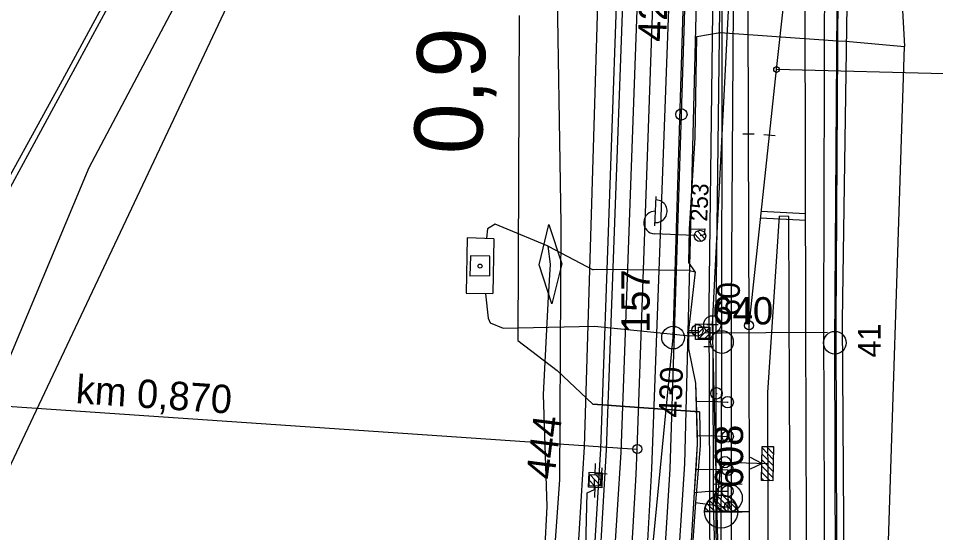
# Model space of a CAD drawing. Extents: x -598638 to -597933, y -1164002 to -1161904.
# Drawn here: x -598309.4 to -598228.7, y -1163193.6 to -1163148.3 of the extents above; entities that cross this region are included whole.
import ezdxf

# ---------------------------------------------------------------- set-up
doc = ezdxf.new("R2010")
doc.units = 0
for name, color, linetype in [('Vrstva 1', 7, 'Continuous'), ('Vrstva 11', 7, 'Continuous'), ('Vrstva 12', 7, 'Continuous'), ('Vrstva 16', 7, 'Continuous'), ('Vrstva 2', 7, 'Continuous'), ('Vrstva 23', 7, 'Continuous'), ('Vrstva 25', 7, 'Continuous'), ('Vrstva 26', 7, 'Continuous'), ('Vrstva 28', 7, 'Continuous'), ('Vrstva 3', 7, 'Continuous'), ('Vrstva 35', 7, 'Continuous'), ('Vrstva 4', 7, 'Continuous'), ('Vrstva 43', 7, 'Continuous'), ('Vrstva 44', 7, 'Continuous'), ('Vrstva 49', 7, 'Continuous'), ('Vrstva 51', 7, 'Continuous'), ('Vrstva 59', 7, 'Continuous'), ('Vrstva 63', 7, 'Continuous'), ('Vrstva 7', 7, 'Continuous')]:
    doc.layers.add(name, color=color, linetype=linetype)

msp = doc.modelspace()

# ---------------------------------------------------------------- linework, layer by layer
at = {"layer": 'Vrstva 1'}
for p, q in [((-598245.146, -1163158.452), (-598245.185, -1163146.686)), ((-598142.715, -1163155.344), (-598242.682, -1163152.788)), ((-598245.096, -1163175.318), (-598243.311, -1163158.553)), ((-598331.175, -1163181.019), (-598254.941, -1163186.204))]:
    msp.add_line(p, q, dxfattribs=at)
for points in [[(-598254.941, -1163186.204), (-598253.423, -1163142.963), (-598252.923, -1163128.846), (-598252.219, -1163108.544)], [(-598243.311, -1163158.553), (-598242.682, -1163152.788), (-598242.008, -1163146.652)], [(-598239.731, -1163287.87), (-598239.846, -1163247.571), (-598239.957, -1163214.082), (-598239.963, -1163212.175), (-598240, -1163201.726), (-598240.089, -1163175.503), (-598240.169, -1163146.755)], [(-598245.061, -1163191.702), (-598245.096, -1163175.318), (-598245.146, -1163158.452)], [(-598257.805, -1163221.972), (-598257.251, -1163217.232), (-598255.795, -1163201.726), (-598255.028, -1163188.437), (-598254.941, -1163186.204)], [(-598244.949, -1163226.279), (-598244.999, -1163211.167), (-598245, -1163210.857), (-598245.061, -1163191.702)]]:
    msp.add_lwpolyline(points, dxfattribs=at)
for centre, radius in [((-598242.682, -1163152.788), 0.25), ((-598254.941, -1163186.204), 0.4)]:
    msp.add_circle(centre, radius, dxfattribs=at)
at = {"layer": 'Vrstva 11'}
for p, q in [((-598249.556, -1163175.971), (-598250.56, -1163175.97)), ((-598249.56, -1163175.964), (-598249.066, -1163175.47)), ((-598249.536, -1163176.47), (-598248.56, -1163175.494)), ((-598249.006, -1163176.47), (-598248.56, -1163176.024)), ((-598248.57, -1163175.971), (-598247.56, -1163175.97)), ((-598258.654, -1163188.47), (-598258.624, -1163187.461)), ((-598258.691, -1163189.46), (-598259.17, -1163188.951)), ((-598258.185, -1163189.451), (-598259.131, -1163188.446)), ((-598258.169, -1163188.921), (-598258.601, -1163188.462)), ((-598258.684, -1163189.456), (-598258.716, -1163190.459))]:
    msp.add_line(p, q, dxfattribs=at)
for points in [[(-598249.56, -1163175.47), (-598248.56, -1163175.47), (-598248.56, -1163176.47), (-598249.56, -1163176.47)], [(-598259.185, -1163189.445), (-598259.155, -1163188.445), (-598258.155, -1163188.475), (-598258.185, -1163189.475)]]:
    msp.add_lwpolyline(points, close=True, dxfattribs=at)
for points in [[(-598249.56, -1163175.47), (-598248.56, -1163175.47), (-598248.56, -1163176.47), (-598249.56, -1163176.47), (-598249.56, -1163175.47)], [(-598249.06, -1163175.97), (-598238.2, -1163175.9)], [(-598259.185, -1163189.445), (-598259.155, -1163188.445), (-598258.155, -1163188.475), (-598258.185, -1163189.475), (-598259.185, -1163189.445)]]:
    msp.add_lwpolyline(points, dxfattribs=at)
at = {"layer": 'Vrstva 12'}
for points in [[(-598248.3, -1163175.21), (-598248.29, -1163176.55), (-598249.81, -1163176.55), (-598249.83, -1163175.19), (-598248.3, -1163175.21)], [(-598258.05, -1163188.3), (-598258.07, -1163189.6), (-598259.23, -1163189.55), (-598259.19, -1163188.24), (-598258.05, -1163188.3)]]:
    msp.add_lwpolyline(points, dxfattribs=at)
at = {"layer": 'Vrstva 16'}
for points in [[(-598267.585, -1163167.68), (-598269.938, -1163167.608), (-598270.022, -1163172.467), (-598267.649, -1163172.514)], [(-598267.585, -1163167.68), (-598269.938, -1163167.608), (-598270.022, -1163172.467), (-598267.649, -1163172.514)], [(-598267.585, -1163167.68), (-598267.649, -1163172.514)], [(-598267.585, -1163167.68), (-598267.649, -1163172.514)]]:
    msp.add_lwpolyline(points, dxfattribs=at)
at = {"layer": 'Vrstva 2'}
for p, q in [((-598245.646, -1163158.453), (-598244.646, -1163158.451)), ((-598243.808, -1163158.5), (-598242.814, -1163158.606)), ((-598247.045, -1163191.709), (-598248.304, -1163190.456)), ((-598246.515, -1163191.708), (-598247.931, -1163190.298)), ((-598246.098, -1163191.594), (-598247.443, -1163190.254)), ((-598248.637, -1163191.712), (-598248.975, -1163191.375)), ((-598248.106, -1163191.711), (-598248.826, -1163190.994)), ((-598247.576, -1163191.709), (-598248.599, -1163190.691)), ((-598249.017, -1163191.712), (-598246.09, -1163191.706)), ((-598246.09, -1163191.707), (-598249.017, -1163191.712)), ((-598246.09, -1163191.706), (-598246.09, -1163191.707)), ((-598246.089, -1163191.707), (-598245.061, -1163191.702))]:
    msp.add_line(p, q, dxfattribs=at)
for points in [[(-598245.061, -1163191.702), (-598245.096, -1163175.318), (-598245.146, -1163158.452)], [(-598245.096, -1163175.318), (-598243.311, -1163158.553)]]:
    msp.add_lwpolyline(points, dxfattribs=at)
for centre, radius in [((-598245.096, -1163175.318), 0.4), ((-598247.561, -1163191.708), 1.462)]:
    msp.add_circle(centre, radius, dxfattribs=at)
msp.add_arc((-598247.553, -1163191.71), 1.464, 0.14197, 180.10282, dxfattribs=at)
at = {"layer": 'Vrstva 23'}
for points in [[(-598267.937, -1163170.952), (-598267.921, -1163169.207), (-598269.644, -1163169.188), (-598269.693, -1163170.968)], [(-598267.937, -1163170.952), (-598267.921, -1163169.207), (-598269.644, -1163169.188), (-598269.693, -1163170.968)], [(-598267.937, -1163170.952), (-598269.693, -1163170.968)], [(-598267.937, -1163170.952), (-598269.693, -1163170.968)]]:
    msp.add_lwpolyline(points, dxfattribs=at)
at = {"layer": 'Vrstva 25'}
for p, q in [((-598253.385, -1163166.561), (-598253.271, -1163163.963)), ((-598248.994, -1163167.694), (-598249.64, -1163166.988)), ((-598249.92, -1163167.414), (-598253.416, -1163167.26)), ((-598249.295, -1163167.92), (-598249.889, -1163167.271)), ((-598249.701, -1163175.749), (-598249.601, -1163175.749)), ((-598247.034, -1163182.07), (-598246.934, -1163182.07)), ((-598247.033, -1163185.086), (-598246.933, -1163185.086)), ((-598247.28, -1163187.35), (-598247.18, -1163187.35)), ((-598247.036, -1163188.031), (-598246.936, -1163188.031)), ((-598247.046, -1163189.917), (-598246.946, -1163189.917)), ((-598246.81, -1163191.29), (-598246.71, -1163191.29))]:
    msp.add_line(p, q, dxfattribs=at)
for centre in [(-598249.42, -1163167.436), (-598249.42, -1163167.436), (-598249.651, -1163175.749), (-598246.984, -1163182.07), (-598246.983, -1163185.086), (-598247.229, -1163187.353), (-598246.986, -1163188.031), (-598246.996, -1163189.917), (-598246.764, -1163191.297)]:
    msp.add_circle(centre, 0.5, dxfattribs=at)
for centre, start, end in [((-598253.316, -1163165.263), 266.77611, 88.18126), ((-598253.372, -1163166.261), 87.47869, 267.47869)]:
    msp.add_arc(centre, 1, start, end, dxfattribs=at)
at = {"layer": 'Vrstva 26'}
for points in [[(-598211.382, -1162940.065), (-598193.601, -1162950.161), (-598191.584, -1162951.092), (-598198.026, -1162967.205), (-598208.688, -1162993.504), (-598209.03, -1162994.474), (-598214.707, -1163009.33), (-598218.558, -1163024.082), (-598220.34, -1163031.684), (-598220.756, -1163034.417), (-598224.218, -1163049.876), (-598227.646, -1163065.71), (-598228.067, -1163068.213), (-598230.531, -1163097), (-598231.676, -1163107.807), (-598231.723, -1163120.907), (-598232.574, -1163129.537), (-598231.426, -1163150.759)], [(-598329.728, -1163196.743), (-598319.392, -1163178.856), (-598305.552, -1163153.711), (-598290.936, -1163126.707), (-598284.955, -1163116.365), (-598274.949, -1163100.139)], [(-598249.845, -1163170.611), (-598250.394, -1163169.782), (-598250.346, -1163166.829), (-598249.853, -1163158.757), (-598249.699, -1163149.884), (-598247.647, -1163149.54), (-598237.314, -1163150.27)], [(-598237.314, -1163150.27), (-598236.587, -1163150.28), (-598231.426, -1163150.759)], [(-598234.532, -1163246.795), (-598231.747, -1163222.539), (-598232.401, -1163211.481), (-598233.074, -1163202.455), (-598231.426, -1163150.759)], [(-598264.673, -1163198.892), (-598263.736, -1163198.689), (-598263.455, -1163198.252), (-598263.08, -1163195.259), (-598262.88, -1163191.25), (-598263.188, -1163181.396), (-598262.757, -1163172.789), (-598262.593, -1163169.932), (-598262.804, -1163168.342), (-598266.75, -1163166.686), (-598267.463, -1163166.395), (-598268.132, -1163166.799), (-598268.224, -1163167.621)], [(-598262.462, -1163173.43), (-598263.592, -1163169.969), (-598262.724, -1163166.434), (-598261.594, -1163169.895), (-598262.462, -1163173.43)], [(-598250.346, -1163166.829), (-598248.989, -1163166.821), (-598249.042, -1163167.353), (-598249.42, -1163167.436)], [(-598262.804, -1163168.342), (-598258.822, -1163170.416)], [(-598258.571, -1163170.389), (-598258.822, -1163170.416)], [(-598250.333, -1163170.475), (-598258.571, -1163170.389)], [(-598250.333, -1163170.475), (-598249.845, -1163170.611), (-598250.425, -1163175.765)], [(-598268.314, -1163172.523), (-598268.074, -1163174.67), (-598267.9, -1163175.094), (-598266.766, -1163175.555), (-598258.697, -1163175.375), (-598250.307, -1163176.235), (-598249.578, -1163176.215)], [(-598250.425, -1163175.765), (-598250.438, -1163177.372), (-598249.817, -1163180.408), (-598249.659, -1163185.741), (-598250.466, -1163198.553), (-598251.268, -1163200.601), (-598251.5, -1163204.136), (-598252.635, -1163219.249), (-598252.61, -1163219.663), (-598252.716, -1163222.377)], [(-598250.425, -1163175.765), (-598250.438, -1163177.372), (-598249.817, -1163180.408), (-598249.768, -1163182.028), (-598249.68, -1163185.031), (-598249.659, -1163185.741), (-598249.798, -1163188.008), (-598249.929, -1163190.031), (-598250.466, -1163198.553), (-598251.268, -1163200.601), (-598251.5, -1163204.136)], [(-598250.425, -1163175.765), (-598249.651, -1163175.749)], [(-598247.442, -1163210.772), (-598248.105, -1163210.311), (-598247.898, -1163208.116), (-598247.909, -1163201.707), (-598248.244, -1163191), (-598248.258, -1163177.2), (-598249.088, -1163177.189)], [(-598249.768, -1163182.028), (-598248.334, -1163181.977), (-598246.984, -1163182.07)], [(-598249.68, -1163185.031), (-598248.443, -1163185.009), (-598246.983, -1163185.086)], [(-598249.798, -1163188.008), (-598248.379, -1163187.97), (-598246.986, -1163188.031)], [(-598253.78, -1163218.2), (-598253.02, -1163218.58), (-598252.46, -1163212.69), (-598252.55, -1163211.63), (-598252.42, -1163209.58), (-598260.1, -1163208.74), (-598260.38, -1163208.3), (-598260.4, -1163206.74), (-598259.94, -1163201.98), (-598259.69, -1163200.01), (-598259.55, -1163198.4), (-598259.36, -1163190.06), (-598258.72, -1163189.77), (-598258.7, -1163188.9)], [(-598249.929, -1163190.031), (-598248.63, -1163189.895), (-598246.996, -1163189.917)]]:
    msp.add_lwpolyline(points, dxfattribs=at)
at = {"layer": 'Vrstva 28'}
for p, q in [((-598242.974, -1163187.119), (-598243.958, -1163186.103)), ((-598242.965, -1163186.588), (-598243.556, -1163185.978)), ((-598242.957, -1163186.058), (-598243.026, -1163185.987)), ((-598242.991, -1163188.179), (-598243.975, -1163187.163)), ((-598242.983, -1163187.649), (-598243.967, -1163186.633)), ((-598243, -1163188.709), (-598243.983, -1163187.693)), ((-598243.786, -1163188.975), (-598244, -1163188.754)), ((-598243.256, -1163188.984), (-598243.992, -1163188.224))]:
    msp.add_line(p, q, dxfattribs=at)
for points in [[(-598311.69, -1163165.97), (-598300.22, -1163144.81)], [(-598265.34, -1163148.04), (-598265.46, -1163176.63), (-598262, -1163179.28), (-598258.86, -1163182.26), (-598249.45, -1163182.92), (-598249.41, -1163185.89), (-598249.83, -1163190.92), (-598250.42, -1163199.69), (-598251.389, -1163200.707)], [(-598244.004, -1163188.972), (-598243.956, -1163185.973), (-598242.956, -1163185.988), (-598243.004, -1163188.987), (-598244.004, -1163188.972)], [(-598247.92, -1163191.17), (-598247.58, -1163187.53), (-598247.23, -1163187.35), (-598243.48, -1163187.48)], [(-598244.987, -1163187.956), (-598243.98, -1163187.472), (-598244.972, -1163186.956)], [(-598249.83, -1163190.92), (-598247.92, -1163191.17), (-598247.21, -1163191.28), (-598246.76, -1163191.29), (-598246.93, -1163190.51)]]:
    msp.add_lwpolyline(points, dxfattribs=at)
msp.add_lwpolyline([(-598244.004, -1163188.972), (-598243.956, -1163185.973), (-598242.956, -1163185.988), (-598243.004, -1163188.987)], close=True, dxfattribs=at)
at = {"layer": 'Vrstva 3'}
for p, q in [((-598248.163, -1163189.279), (-598245.699, -1163189.277)), ((-598246.929, -1163191.742), (-598246.931, -1163189.278)), ((-598248.161, -1163191.743), (-598245.697, -1163191.741))]:
    msp.add_line(p, q, dxfattribs=at)
msp.add_circle((-598246.926, -1163190.504), 1.232, dxfattribs=at)
at = {"layer": 'Vrstva 35'}
msp.add_lwpolyline([(-598249.45, -1163182.92), (-598258.86, -1163182.26)], dxfattribs=at)
at = {"layer": 'Vrstva 4'}
for points in [[(-598398.167, -1163553.239), (-598376.487, -1163515.918), (-598348.795, -1163467.979), (-598339.716, -1163452.202), (-598323.266, -1163423.236), (-598308.372, -1163396.471), (-598302.715, -1163384.123), (-598298.324, -1163372.137), (-598289.593, -1163344.221), (-598282.967, -1163321.229), (-598274.797, -1163290.285), (-598269.404, -1163272.781), (-598266.519, -1163258.633), (-598263.896, -1163241.651), (-598261.185, -1163218.05), (-598260.503, -1163217.001), (-598259.092, -1163201.513), (-598258.163, -1163186.176), (-598256.557, -1163141.317), (-598256.485, -1163129.008), (-598255.651, -1163108.451), (-598254.34, -1163087.718), (-598253.319, -1163075.132)], [(-598283.36, -1163489.15), (-598275.736, -1163471.917), (-598267.551, -1163451.028), (-598260.793, -1163431.262), (-598254.345, -1163409.722), (-598248.47, -1163385.636), (-598245.045, -1163368.352), (-598241.712, -1163345.6), (-598239.462, -1163322.753), (-598238.478, -1163305.467), (-598238.203, -1163283.28), (-598238.406, -1163245.16), (-598238.376, -1163215.168), (-598238.53, -1163175.26), (-598238.394, -1163131.328), (-598237.202, -1163108.683), (-598236.122, -1163097.625), (-598233.737, -1163078.205)], [(-598321.684, -1163563.952), (-598314.649, -1163552.341), (-598302.065, -1163529.781), (-598292.77, -1163512.02), (-598281.731, -1163489.572), (-598274.163, -1163472.668), (-598266.066, -1163452.17), (-598258.953, -1163431.709), (-598252.674, -1163410.241), (-598246.46, -1163386.104), (-598243.144, -1163368.884), (-598239.955, -1163345.756), (-598237.56, -1163323.253), (-598236.679, -1163305.47), (-598236.283, -1163282.744), (-598236.431, -1163244.569), (-598236.596, -1163214.625), (-598236.873, -1163174.881), (-598236.229, -1163131.239), (-598234.781, -1163108.249), (-598234.285, -1163099.455), (-598231.787, -1163078.342)], [(-598307.376, -1163503.64), (-598306.256, -1163500.72), (-598304.527, -1163496.743), (-598299.478, -1163486.144), (-598290.117, -1163465.204), (-598280.795, -1163442.724), (-598274.814, -1163425.66), (-598269.09, -1163405.616), (-598262.907, -1163380.487), (-598260.225, -1163366.071), (-598256.638, -1163342.661), (-598254.612, -1163322.432), (-598252.977, -1163304.928), (-598251.437, -1163287.268), (-598250.068, -1163266.224), (-598248.818, -1163245.446), (-598248.467, -1163214.545), (-598248.623, -1163173.63), (-598248.072, -1163131.254), (-598247.596, -1163128.349)], [(-598388.69, -1163572.819), (-598382.701, -1163561.089), (-598361.383, -1163524.292), (-598334.6, -1163477.579), (-598308.353, -1163432.12), (-598292.471, -1163404.257), (-598285.937, -1163390.16), (-598281.631, -1163378.652), (-598277.216, -1163365.008), (-598272.579, -1163348.284), (-598269.387, -1163336.75), (-598267.113, -1163324.869), (-598262.674, -1163291.919), (-598258.642, -1163259.137), (-598254.182, -1163220.99), (-598251.647, -1163201.068), (-598250.766, -1163187.503), (-598249.671, -1163144.519), (-598248.922, -1163130.776), (-598248.69, -1163130.313)]]:
    msp.add_lwpolyline(points, dxfattribs=at)
at = {"layer": 'Vrstva 43'}
for centre in [(-598251.788, -1163176.385), (-598247.486, -1163176.779), (-598237.546, -1163176.839)]:
    msp.add_circle(centre, 1, dxfattribs=at)
at = {"layer": 'Vrstva 44'}
for points in [[(-598295.758, -1163493.483), (-598278.118, -1163452.874), (-598264.209, -1163410.565), (-598254.468, -1163367.19), (-598248.62, -1163321.577), (-598253.497, -1163320.887), (-598249.615, -1163272.581), (-598247.635, -1163222.481), (-598247.486, -1163176.779), (-598247.442, -1163130.148), (-598244.014, -1163084.171), (-598235.33, -1163037.762), (-598224.817, -1163002.559), (-598219.379, -1163002.169), (-598206.652, -1162968.487), (-598191.401, -1162936.053), (-598173.754, -1162904.506), (-598155.689, -1162873.083), (-598136.14, -1162838.446), (-598116.776, -1162804.197)], [(-598286.823, -1163498.793), (-598268.977, -1163457.491), (-598254.684, -1163414.899), (-598244.494, -1163370.7), (-598238.629, -1163323.594), (-598237.183, -1163277.386), (-598237.387, -1163227.403), (-598237.546, -1163176.839), (-598237.218, -1163130.355), (-598233.358, -1163084.011), (-598224.142, -1163038.365), (-598215.269, -1163005.578), (-598224.817, -1163002.559)], [(-598280.199, -1163332.648), (-598271.397, -1163301.809), (-598265.446, -1163302.712), (-598259.208, -1163252.741), (-598251.788, -1163176.385), (-598250.383, -1163130.296), (-598247.948, -1163083.491), (-598241.007, -1163044.927)]]:
    msp.add_lwpolyline(points, dxfattribs=at)
at = {"layer": 'Vrstva 49'}
for points in [[(-598299.445, -1163361.058), (-598297.068, -1163359.059), (-598293.068, -1163343.621), (-598287.79, -1163320.649), (-598279.637, -1163288.312), (-598274.636, -1163271.434), (-598271.523, -1163257.595), (-598269.283, -1163241.904), (-598267.104, -1163218.072), (-598264.127, -1163206.783), (-598263.144, -1163204.971), (-598260.62, -1163202.843), (-598259.578, -1163186.018), (-598258.253, -1163141.176), (-598259.192, -1163127.718), (-598260.075, -1163119.279), (-598261.182, -1163115.692), (-598261.349, -1163113.122), (-598258.894, -1163101.538), (-598255.65, -1163087.809), (-598254.518, -1163075.132), (-598252.098, -1163061.479), (-598247.841, -1163044.835)], [(-598263.212, -1163112.925), (-598274.704, -1163107.546), (-598303.252, -1163161.452), (-598319.987, -1163201.454), (-598331.61, -1163221.279), (-598337.803, -1163227.955), (-598369.667, -1163281.996), (-598397.721, -1163336.904), (-598402.66, -1163348.84), (-598400.565, -1163353.737), (-598397.481, -1163355.879), (-598399.949, -1163362.495), (-598406.763, -1163364.325), (-598409.804, -1163366.381), (-598423.526, -1163399.322), (-598428.665, -1163409.066), (-598433.221, -1163423.229), (-598435.507, -1163449.626)], [(-598271.914, -1163217.222), (-598269.776, -1163209.288), (-598269.073, -1163206.337), (-598265.809, -1163203.939), (-598262.679, -1163201.583), (-598261.749, -1163188.913), (-598261.649, -1163166.383), (-598262.017, -1163142.76), (-598263.36, -1163128.202), (-598263.105, -1163118.751), (-598268.545, -1163115.616), (-598275.334, -1163113.816), (-598312.096, -1163191.704), (-598312.746, -1163196.691)]]:
    msp.add_lwpolyline(points, dxfattribs=at)
at = {"layer": 'Vrstva 51'}
for points in [[(-598397.431, -1163553.318), (-598375.745, -1163515.943), (-598348.098, -1163468.333), (-598322.38, -1163423.533), (-598307.542, -1163396.818), (-598301.86, -1163384.541), (-598297.285, -1163372.341), (-598293.283, -1163359.379), (-598288.845, -1163344.448), (-598282.25, -1163321.235), (-598273.825, -1163290.423), (-598265.756, -1163258.778), (-598260.545, -1163219.203), (-598259.744, -1163217.171), (-598258.57, -1163201.891), (-598257.659, -1163186.255), (-598256.038, -1163142.193), (-598255.793, -1163128.623), (-598255.065, -1163108.27), (-598253.781, -1163088.998), (-598252.62, -1163075.466)], [(-598396.078, -1163554.151), (-598374.443, -1163516.599), (-598347.031, -1163469.014), (-598321.218, -1163424.261), (-598306.253, -1163397.723), (-598300.608, -1163385.153), (-598295.814, -1163372.93), (-598291.849, -1163359.988), (-598287.46, -1163344.41), (-598281.154, -1163322.32), (-598272.412, -1163291.197), (-598264.229, -1163259.135), (-598258.972, -1163219.27), (-598257.327, -1163201.644), (-598256.369, -1163186.491), (-598254.79, -1163142.649), (-598254.397, -1163128.629), (-598253.571, -1163108.317), (-598252.585, -1163090.153), (-598250.983, -1163076.012)], [(-598298.888, -1163486.593), (-598289.113, -1163465.583), (-598279.905, -1163442.964), (-598274.107, -1163425.699), (-598268.268, -1163405.757), (-598262.238, -1163380.596), (-598259.701, -1163366.461), (-598255.999, -1163342.847), (-598253.859, -1163322.319), (-598252.407, -1163304.609), (-598250.982, -1163286.31), (-598249.458, -1163266.6), (-598248.128, -1163245.447), (-598247.963, -1163214.31), (-598248.01, -1163173.778), (-598247.475, -1163130.652), (-598247.596, -1163128.349), (-598246.685, -1163112.866), (-598245.177, -1163096.514), (-598242.921, -1163076.624)], [(-598389.422, -1163572.47), (-598383.242, -1163561.018), (-598361.933, -1163523.985), (-598335.337, -1163477.363), (-598309.065, -1163431.797), (-598293.626, -1163404.644), (-598286.924, -1163390.082), (-598282.523, -1163378.361), (-598278.252, -1163364.663), (-598273.758, -1163348.557), (-598270.372, -1163336.656), (-598267.892, -1163324.623), (-598263.657, -1163291.858), (-598259.724, -1163259.57), (-598255.007, -1163220.516), (-598252.865, -1163201.196), (-598252.034, -1163187.935), (-598250.643, -1163143.798), (-598250.023, -1163129.244), (-598249.184, -1163109.078), (-598248.423, -1163094.475), (-598246.693, -1163077.089)], [(-598384.985, -1163560.822), (-598363.176, -1163523.063), (-598335.955, -1163475.581), (-598310.179, -1163431.066), (-598295.149, -1163404.135), (-598288.465, -1163389.583), (-598283.96, -1163377.815), (-598279.772, -1163364.473), (-598275.196, -1163348.33), (-598271.933, -1163336.198), (-598269.31, -1163324.265), (-598265.084, -1163292.029), (-598261.053, -1163259.678), (-598256.104, -1163220.296), (-598254.426, -1163201.671), (-598253.667, -1163187.936), (-598252.018, -1163143.494), (-598251.534, -1163128.863), (-598250.791, -1163108.998), (-598250.069, -1163094.383), (-598248.218, -1163076.729)], [(-598305.922, -1163504.285), (-598297.335, -1163487.137), (-598287.92, -1163465.981), (-598279.035, -1163443.103), (-598273.208, -1163425.978), (-598267.2, -1163406.108), (-598261.011, -1163380.887), (-598258.166, -1163366.304), (-598254.569, -1163343.143), (-598252.435, -1163322.084), (-598250.965, -1163305.051), (-598249.488, -1163286.133), (-598247.962, -1163266.793), (-598246.718, -1163245.404), (-598246.637, -1163214.417), (-598246.633, -1163173.748), (-598246.347, -1163129.422), (-598245.484, -1163112.939), (-598244.076, -1163096.672), (-598241.475, -1163076.865)], [(-598282.309, -1163489.477), (-598274.667, -1163472.413), (-598266.77, -1163451.853), (-598259.621, -1163431.675), (-598253.513, -1163410.04), (-598247.112, -1163385.98), (-598243.846, -1163368.944), (-598240.561, -1163345.639), (-598238.081, -1163322.667), (-598237.343, -1163305.453), (-598236.795, -1163282.909), (-598237.051, -1163244.829), (-598237.298, -1163214.833), (-598237.439, -1163175.203), (-598237.167, -1163131.222), (-598235.767, -1163108.629), (-598234.985, -1163097.818), (-598232.528, -1163078.41)], [(-598244.328, -1163322.203), (-598243.474, -1163305.056), (-598243.331, -1163285.364), (-598243.383, -1163245.466), (-598243.363, -1163215.192), (-598243.435, -1163181.227), (-598242.42, -1163165.706)], [(-598244.328, -1163322.203), (-598242.61, -1163322.308), (-598241.546, -1163305.067), (-598241.263, -1163284.703), (-598241.447, -1163245.468), (-598241.365, -1163215.435), (-598241.552, -1163181.218), (-598241.599, -1163165.738), (-598242.42, -1163165.706)]]:
    msp.add_lwpolyline(points, dxfattribs=at)
at = {"layer": 'Vrstva 59'}
msp.add_circle((-598268.79, -1163170.092), 0.175, dxfattribs=at)
at = {"layer": 'Vrstva 63'}
for p, q in [((-598248.331, -1163175.227), (-598242.563, -1163062.027)), ((-598248.381, -1163175.227), (-598248.281, -1163175.227)), ((-598243.435, -1163367.735), (-598248.331, -1163175.227))]:
    msp.add_line(p, q, dxfattribs=at)
msp.add_circle((-598248.331, -1163175.227), 0.756, dxfattribs=at)
at = {"layer": 'Vrstva 7'}
for p, q in [((-598251.111, -1163156.735), (-598251.011, -1163156.735)), ((-598244.025, -1163165.255), (-598240.117, -1163165.457)), ((-598244.088, -1163165.852), (-598240.115, -1163166.057)), ((-598248.831, -1163175.227), (-598247.831, -1163175.227)), ((-598248.331, -1163174.727), (-598248.331, -1163175.727)), ((-598248.021, -1163181.295), (-598247.921, -1163181.295)), ((-598258.063, -1163187.853), (-598258.131, -1163188.851)), ((-598258.596, -1163188.318), (-598257.598, -1163188.386))]:
    msp.add_line(p, q, dxfattribs=at)
for centre in [(-598251.061, -1163156.735), (-598247.971, -1163181.295)]:
    msp.add_circle(centre, 0.5, dxfattribs=at)

# ---------------------------------------------------------------- texts
at = {"layer": 'Vrstva 1'}
for s, rotation, p in [('428A', 87.98942, (-598252.402, -1163150.377)), ('km 0,870', 356.10471, (-598304.442, -1163182.158))]:
    msp.add_text(s, height=2.5, rotation=rotation, dxfattribs=at).set_placement(p)
at = {"layer": 'Vrstva 11'}
for s, rotation, p in [('157', 90, (-598253.851, -1163175.97)), ('444', 82.78616, (-598262.273, -1163188.96))]:
    msp.add_text(s, height=2.5, rotation=rotation, dxfattribs=at).set_placement(p)
at = {"layer": 'Vrstva 2'}
msp.add_text('608', height=2.5, rotation=90.12246, dxfattribs=at).set_placement((-598245.615, -1163189.637))
at = {"layer": 'Vrstva 25'}
msp.add_text('253', height=1.5, rotation=87.47868, dxfattribs=at).set_placement((-598248.795, -1163166.186))
at = {"layer": 'Vrstva 43'}
for s, rotation, p in [('60', 90.1224, (-598245.901, -1163174.473)), ('41', 90.19446, (-598233.512, -1163178.136)), ('430', 87.98942, (-598251.068, -1163183.448))]:
    msp.add_text(s, height=2, rotation=rotation, dxfattribs=at).set_placement(p)
at = {"layer": 'Vrstva 63'}
msp.add_text('640', height=2.4, dxfattribs=at).set_placement((-598248.331, -1163175.227))
at = {"layer": 'Vrstva 7'}
msp.add_text('0,9', height=6, rotation=87.98942, dxfattribs=at).set_placement((-598268.646, -1163160.337))

doc.saveas('drawing.dxf')
